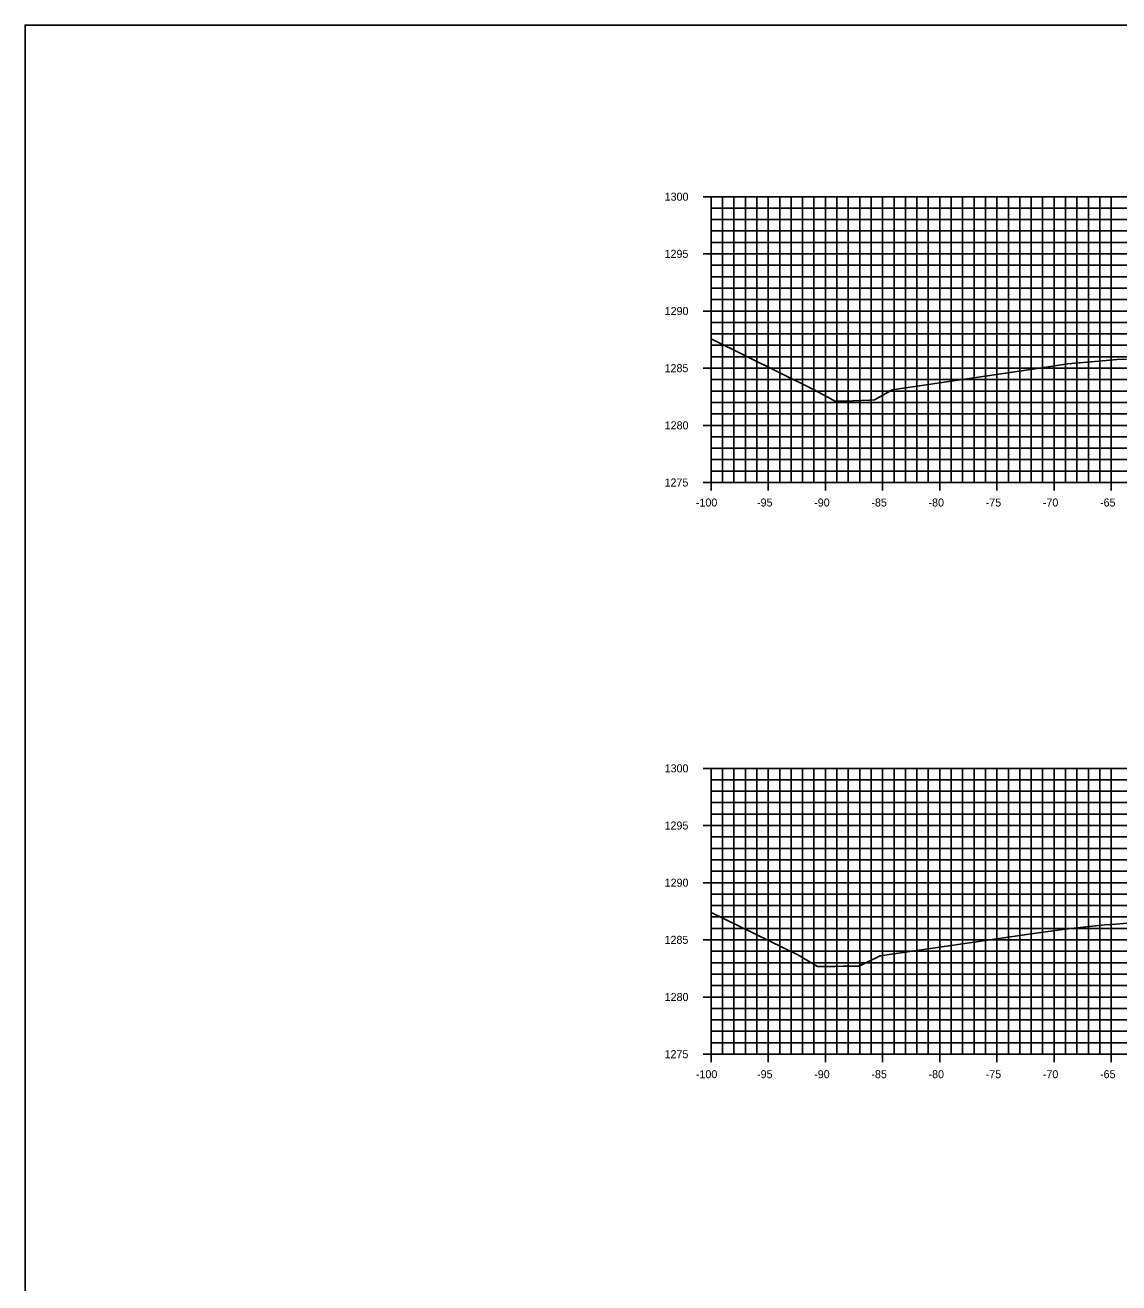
# Model space of a CAD drawing. Extents: x 674939 to 678919, y 750652 to 765176.
# Drawn here: x 678578.5 to 678674.2, y 755402.6 to 755512.6 of the extents above; entities that cross this region are included whole.
import ezdxf

# ---------------------------------------------------------------- set-up
doc = ezdxf.new("R2010")
doc.units = 0
for name, color, linetype in [('R_Axis', 7, 'Continuous'), ('R_Axis Annot', 7, 'Continuous'), ('R_Exist Surface', 7, 'Continuous'), ('R_Grid', 7, 'Continuous'), ('R_No Plot', 7, 'Continuous')]:
    doc.layers.add(name, color=color, linetype=linetype)

msp = doc.modelspace()

# ---------------------------------------------------------------- linework, layer by layer
at = {"layer": 'R_Axis'}
for p, q in [((678637.83, 755497.55), (678639.23, 755497.55)), ((678638.53, 755472.55), (678638.53, 755497.55)), ((678638.53, 755496.55), (678638.88, 755496.55)), ((678638.53, 755495.55), (678638.88, 755495.55)), ((678638.53, 755494.55), (678638.88, 755494.55)), ((678638.53, 755493.55), (678638.88, 755493.55)), ((678637.83, 755492.55), (678639.23, 755492.55)), ((678638.53, 755491.55), (678638.88, 755491.55)), ((678638.53, 755490.55), (678638.88, 755490.55)), ((678638.53, 755489.55), (678638.88, 755489.55)), ((678638.53, 755488.55), (678638.88, 755488.55)), ((678637.83, 755487.55), (678639.23, 755487.55)), ((678638.53, 755486.55), (678638.88, 755486.55)), ((678638.53, 755485.55), (678638.88, 755485.55)), ((678638.53, 755484.55), (678638.88, 755484.55)), ((678638.53, 755483.55), (678638.88, 755483.55)), ((678637.83, 755482.55), (678639.23, 755482.55)), ((678638.53, 755481.55), (678638.88, 755481.55)), ((678638.53, 755480.55), (678638.88, 755480.55)), ((678638.53, 755479.55), (678638.88, 755479.55)), ((678638.53, 755478.55), (678638.88, 755478.55)), ((678637.83, 755477.55), (678639.23, 755477.55)), ((678638.53, 755476.55), (678638.88, 755476.55)), ((678638.53, 755475.55), (678638.88, 755475.55)), ((678638.53, 755474.55), (678638.88, 755474.55)), ((678638.53, 755473.55), (678638.88, 755473.55)), ((678637.83, 755472.55), (678639.23, 755472.55)), ((678638.53, 755471.85), (678638.53, 755473.25)), ((678638.53, 755472.55), (678838.53, 755472.55)), ((678643.53, 755471.85), (678643.53, 755473.25)), ((678648.53, 755471.85), (678648.53, 755473.25)), ((678653.53, 755471.85), (678653.53, 755473.25)), ((678658.53, 755471.85), (678658.53, 755473.25)), ((678663.53, 755471.85), (678663.53, 755473.25)), ((678668.53, 755471.85), (678668.53, 755473.25)), ((678673.53, 755471.85), (678673.53, 755473.25)), ((678637.83, 755447.55), (678639.23, 755447.55)), ((678638.53, 755422.55), (678638.53, 755447.55)), ((678638.53, 755446.55), (678638.88, 755446.55)), ((678638.53, 755445.55), (678638.88, 755445.55)), ((678638.53, 755444.55), (678638.88, 755444.55)), ((678638.53, 755443.55), (678638.88, 755443.55)), ((678637.83, 755442.55), (678639.23, 755442.55)), ((678638.53, 755441.55), (678638.88, 755441.55)), ((678638.53, 755440.55), (678638.88, 755440.55)), ((678638.53, 755439.55), (678638.88, 755439.55)), ((678638.53, 755438.55), (678638.88, 755438.55)), ((678637.83, 755437.55), (678639.23, 755437.55)), ((678638.53, 755436.55), (678638.88, 755436.55)), ((678638.53, 755435.55), (678638.88, 755435.55)), ((678638.53, 755434.55), (678638.88, 755434.55)), ((678638.53, 755433.55), (678638.88, 755433.55)), ((678637.83, 755432.55), (678639.23, 755432.55)), ((678638.53, 755431.55), (678638.88, 755431.55)), ((678638.53, 755430.55), (678638.88, 755430.55)), ((678638.53, 755429.55), (678638.88, 755429.55)), ((678638.53, 755428.55), (678638.88, 755428.55)), ((678637.83, 755427.55), (678639.23, 755427.55)), ((678638.53, 755426.55), (678638.88, 755426.55)), ((678638.53, 755425.55), (678638.88, 755425.55)), ((678638.53, 755424.55), (678638.88, 755424.55)), ((678638.53, 755423.55), (678638.88, 755423.55)), ((678638.53, 755421.85), (678638.53, 755423.25)), ((678643.53, 755421.85), (678643.53, 755423.25)), ((678648.53, 755421.85), (678648.53, 755423.25)), ((678653.53, 755421.85), (678653.53, 755423.25)), ((678658.53, 755421.85), (678658.53, 755423.25)), ((678663.53, 755421.85), (678663.53, 755423.25)), ((678668.53, 755421.85), (678668.53, 755423.25)), ((678673.53, 755421.85), (678673.53, 755423.25)), ((678637.83, 755422.55), (678639.23, 755422.55)), ((678638.53, 755422.55), (678838.53, 755422.55))]:
    msp.add_line(p, q, dxfattribs=at)
at = {"layer": 'R_Exist Surface'}
for points in [[(678638.53, 755485.13), (678647.55, 755480.66), (678649, 755479.86), (678649.34, 755479.67), (678649.66, 755479.67), (678650.96, 755479.69), (678652.39, 755479.76), (678652.83, 755479.78), (678654.02, 755480.46), (678654.38, 755480.66), (678666.46, 755482.44), (678669.73, 755482.92), (678672.44, 755483.16), (678674.03, 755483.3), (678674.86, 755483.35)], [(678638.53, 755434.95), (678646.11, 755431.25), (678646.47, 755431.03), (678647.83, 755430.22), (678648.84, 755430.23), (678649.36, 755430.23), (678650.08, 755430.24), (678651.48, 755430.26), (678652.13, 755430.57), (678653.33, 755431.15), (678666.54, 755433.07), (678669.05, 755433.44), (678670.03, 755433.55), (678672.68, 755433.84), (678672.94, 755433.85), (678673.92, 755433.93), (678675.61, 755434.06)]]:
    msp.add_lwpolyline(points, dxfattribs=at)
at = {"layer": 'R_Grid'}
for p, q in [((678638.53, 755497.55), (678838.53, 755497.55)), ((678638.53, 755472.55), (678638.53, 755497.55)), ((678638.53, 755496.55), (678838.53, 755496.55)), ((678639.53, 755472.55), (678639.53, 755497.55)), ((678640.53, 755472.55), (678640.53, 755497.55)), ((678641.53, 755472.55), (678641.53, 755497.55)), ((678642.53, 755472.55), (678642.53, 755497.55)), ((678643.53, 755472.55), (678643.53, 755497.55)), ((678644.53, 755472.55), (678644.53, 755497.55)), ((678645.53, 755472.55), (678645.53, 755497.55)), ((678646.53, 755472.55), (678646.53, 755497.55)), ((678647.53, 755472.55), (678647.53, 755497.55)), ((678648.53, 755472.55), (678648.53, 755497.55)), ((678649.53, 755472.55), (678649.53, 755497.55)), ((678650.53, 755472.55), (678650.53, 755497.55)), ((678651.53, 755472.55), (678651.53, 755497.55)), ((678652.53, 755472.55), (678652.53, 755497.55)), ((678653.53, 755472.55), (678653.53, 755497.55)), ((678654.53, 755472.55), (678654.53, 755497.55)), ((678655.53, 755472.55), (678655.53, 755497.55)), ((678656.53, 755472.55), (678656.53, 755497.55)), ((678657.53, 755472.55), (678657.53, 755497.55)), ((678658.53, 755472.55), (678658.53, 755497.55)), ((678659.53, 755472.55), (678659.53, 755497.55)), ((678660.53, 755472.55), (678660.53, 755497.55)), ((678661.53, 755472.55), (678661.53, 755497.55)), ((678662.53, 755472.55), (678662.53, 755497.55)), ((678663.53, 755472.55), (678663.53, 755497.55)), ((678664.53, 755472.55), (678664.53, 755497.55)), ((678665.53, 755472.55), (678665.53, 755497.55)), ((678666.53, 755472.55), (678666.53, 755497.55)), ((678667.53, 755472.55), (678667.53, 755497.55)), ((678668.53, 755472.55), (678668.53, 755497.55)), ((678669.53, 755472.55), (678669.53, 755497.55)), ((678670.53, 755472.55), (678670.53, 755497.55)), ((678671.53, 755472.55), (678671.53, 755497.55)), ((678672.53, 755472.55), (678672.53, 755497.55)), ((678673.53, 755472.55), (678673.53, 755497.55)), ((678638.53, 755495.55), (678838.53, 755495.55)), ((678638.53, 755494.55), (678838.53, 755494.55)), ((678638.53, 755493.55), (678838.53, 755493.55)), ((678638.53, 755492.55), (678838.53, 755492.55)), ((678638.53, 755491.55), (678838.53, 755491.55)), ((678638.53, 755490.55), (678838.53, 755490.55)), ((678638.53, 755489.55), (678838.53, 755489.55)), ((678638.53, 755488.55), (678838.53, 755488.55)), ((678638.53, 755487.55), (678838.53, 755487.55)), ((678638.53, 755486.55), (678838.53, 755486.55)), ((678638.53, 755485.55), (678838.53, 755485.55)), ((678638.53, 755484.55), (678838.53, 755484.55)), ((678638.53, 755483.55), (678838.53, 755483.55)), ((678638.53, 755482.55), (678838.53, 755482.55)), ((678638.53, 755481.55), (678838.53, 755481.55)), ((678638.53, 755480.55), (678838.53, 755480.55)), ((678638.53, 755479.55), (678838.53, 755479.55)), ((678638.53, 755478.55), (678838.53, 755478.55)), ((678638.53, 755477.55), (678838.53, 755477.55)), ((678638.53, 755476.55), (678838.53, 755476.55)), ((678638.53, 755475.55), (678838.53, 755475.55)), ((678638.53, 755474.55), (678838.53, 755474.55)), ((678638.53, 755473.55), (678838.53, 755473.55)), ((678638.53, 755472.55), (678838.53, 755472.55)), ((678638.53, 755447.55), (678838.53, 755447.55)), ((678638.53, 755422.55), (678638.53, 755447.55)), ((678639.53, 755422.55), (678639.53, 755447.55)), ((678640.53, 755422.55), (678640.53, 755447.55)), ((678641.53, 755422.55), (678641.53, 755447.55)), ((678642.53, 755422.55), (678642.53, 755447.55)), ((678643.53, 755422.55), (678643.53, 755447.55)), ((678644.53, 755422.55), (678644.53, 755447.55)), ((678645.53, 755422.55), (678645.53, 755447.55)), ((678646.53, 755422.55), (678646.53, 755447.55)), ((678647.53, 755422.55), (678647.53, 755447.55)), ((678648.53, 755422.55), (678648.53, 755447.55)), ((678649.53, 755422.55), (678649.53, 755447.55)), ((678650.53, 755422.55), (678650.53, 755447.55)), ((678651.53, 755422.55), (678651.53, 755447.55)), ((678652.53, 755422.55), (678652.53, 755447.55)), ((678653.53, 755422.55), (678653.53, 755447.55)), ((678654.53, 755422.55), (678654.53, 755447.55)), ((678655.53, 755422.55), (678655.53, 755447.55)), ((678656.53, 755422.55), (678656.53, 755447.55)), ((678657.53, 755422.55), (678657.53, 755447.55)), ((678658.53, 755422.55), (678658.53, 755447.55)), ((678659.53, 755422.55), (678659.53, 755447.55)), ((678660.53, 755422.55), (678660.53, 755447.55)), ((678661.53, 755422.55), (678661.53, 755447.55)), ((678662.53, 755422.55), (678662.53, 755447.55)), ((678663.53, 755422.55), (678663.53, 755447.55)), ((678664.53, 755422.55), (678664.53, 755447.55)), ((678665.53, 755422.55), (678665.53, 755447.55)), ((678666.53, 755422.55), (678666.53, 755447.55)), ((678667.53, 755422.55), (678667.53, 755447.55)), ((678668.53, 755422.55), (678668.53, 755447.55)), ((678669.53, 755422.55), (678669.53, 755447.55)), ((678670.53, 755422.55), (678670.53, 755447.55)), ((678671.53, 755422.55), (678671.53, 755447.55)), ((678672.53, 755422.55), (678672.53, 755447.55)), ((678673.53, 755422.55), (678673.53, 755447.55)), ((678638.53, 755446.55), (678838.53, 755446.55)), ((678638.53, 755445.55), (678838.53, 755445.55)), ((678638.53, 755444.55), (678838.53, 755444.55)), ((678638.53, 755443.55), (678838.53, 755443.55)), ((678638.53, 755442.55), (678838.53, 755442.55)), ((678638.53, 755441.55), (678838.53, 755441.55)), ((678638.53, 755440.55), (678838.53, 755440.55)), ((678638.53, 755439.55), (678838.53, 755439.55)), ((678638.53, 755438.55), (678838.53, 755438.55)), ((678638.53, 755437.55), (678838.53, 755437.55)), ((678638.53, 755436.55), (678838.53, 755436.55)), ((678638.53, 755435.55), (678838.53, 755435.55)), ((678638.53, 755434.55), (678838.53, 755434.55)), ((678638.53, 755433.55), (678838.53, 755433.55)), ((678638.53, 755432.55), (678838.53, 755432.55)), ((678638.53, 755431.55), (678838.53, 755431.55)), ((678638.53, 755430.55), (678838.53, 755430.55)), ((678638.53, 755429.55), (678838.53, 755429.55)), ((678638.53, 755428.55), (678838.53, 755428.55)), ((678638.53, 755427.55), (678838.53, 755427.55)), ((678638.53, 755426.55), (678838.53, 755426.55)), ((678638.53, 755425.55), (678838.53, 755425.55)), ((678638.53, 755424.55), (678838.53, 755424.55)), ((678638.53, 755423.55), (678838.53, 755423.55)), ((678638.53, 755422.55), (678838.53, 755422.55))]:
    msp.add_line(p, q, dxfattribs=at)
at = {"layer": 'R_No Plot'}
msp.add_lwpolyline([(678578.53, 755292.55), (678918.53, 755292.55), (678918.53, 755512.55), (678578.53, 755512.55)], close=True, dxfattribs=at)

# ---------------------------------------------------------------- texts
at = {"layer": 'R_Axis Annot'}
for s, p in [('1300', (678634.47, 755497.2)), ('1295', (678634.46, 755492.2)), ('1290', (678634.47, 755487.2)), ('1285', (678634.46, 755482.2)), ('1280', (678634.47, 755477.2)), ('1275', (678634.46, 755472.2)), ('-100', (678637.2, 755470.45)), ('-95', (678642.55, 755470.45)), ('-90', (678647.55, 755470.45)), ('-85', (678652.55, 755470.45)), ('-80', (678657.55, 755470.45)), ('-75', (678662.55, 755470.45)), ('-70', (678667.55, 755470.45)), ('-65', (678672.55, 755470.45)), ('1300', (678634.47, 755447.2)), ('1295', (678634.46, 755442.2)), ('1290', (678634.47, 755437.2)), ('1285', (678634.46, 755432.2)), ('1280', (678634.47, 755427.2)), ('1275', (678634.46, 755422.2)), ('-100', (678637.2, 755420.45)), ('-95', (678642.55, 755420.45)), ('-90', (678647.55, 755420.45)), ('-85', (678652.55, 755420.45)), ('-80', (678657.55, 755420.45)), ('-75', (678662.55, 755420.45)), ('-70', (678667.55, 755420.45)), ('-65', (678672.55, 755420.45))]:
    msp.add_text(s, height=0.7, dxfattribs=at).set_placement(p)

doc.saveas('drawing.dxf')
